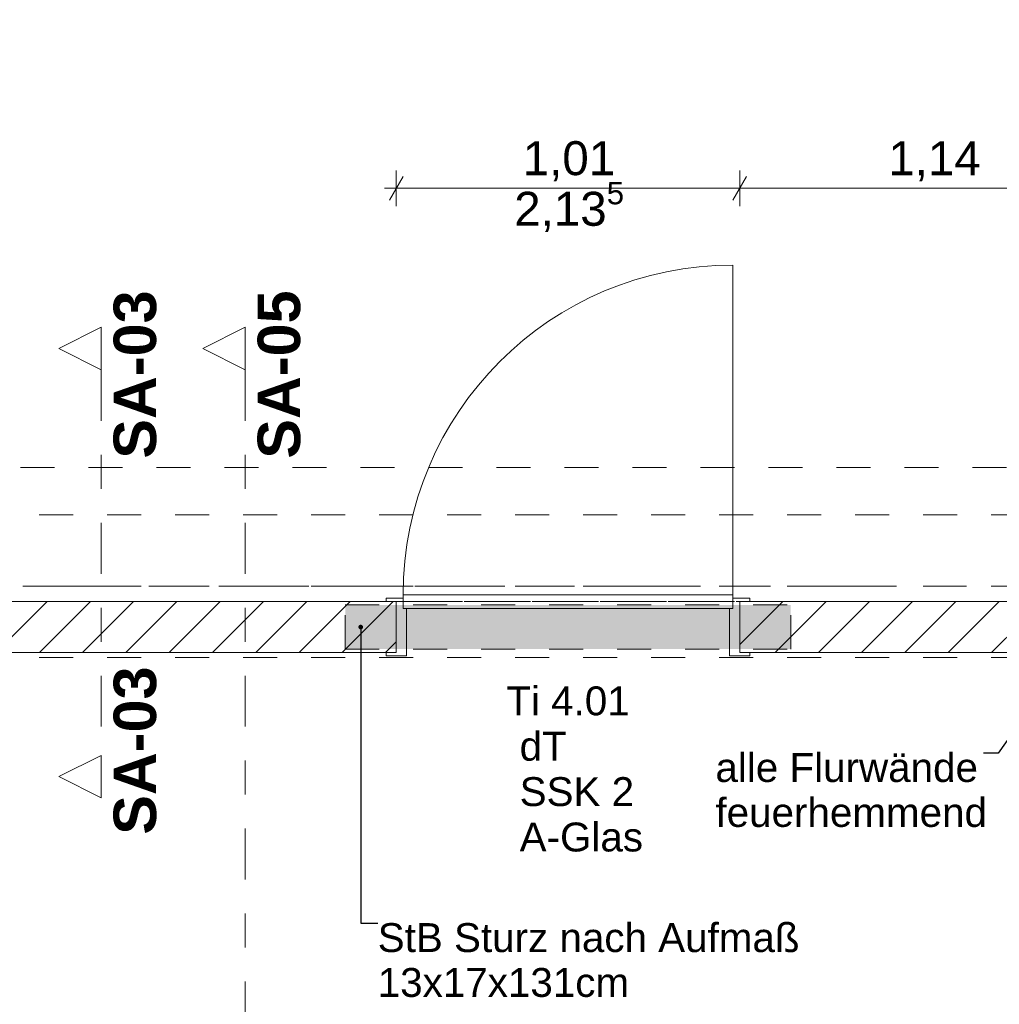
# Model space of a CAD drawing. Header units: metres. Extents: x -3.6 to 90.7, y -11.1 to 18.
# Tile 638 of 656: x 58.3 to 61.2, y 7.1 to 10. Entities that reach past the tile are written whole.
import ezdxf

# ---------------------------------------------------------------- set-up
doc = ezdxf.new("R2010")
doc.units = ezdxf.units.M
doc.header["$MEASUREMENT"] = 0
for name, pattern in [('Achse', [0.2, 0.1, -0.05, 0, -0.05]), ('Punktlinie eng', [0.0375, 0.0125, -0.025]), ('Schnittlinie', [0.3, 0.15, -0.075, 0, -0.075]), ('Strichlinie doppelt', [0.546806, 0.264583, -0.105833, 0.070556, -0.105833]), ('Strichlinie eng', [0.115, 0.075, -0.04]), ('Untersicht', [0.1, 0.075, -0.025]), ('Wipeout_Contour', [1, 0, -1])]:
    doc.linetypes.add(name, pattern=pattern)
for name, color, linetype in [('152 - Bemaßung_ Beschriftung.Ausbau', 7, 'Continuous'), ('203 - Marker.Schnitt - Ausbaudetail SA', 7, 'Continuous'), ('451 - Universal.Achsen Raster', 7, 'Continuous'), ('605 - Struktur.Wand Innen', 7, 'Continuous'), ('608 - Struktur.Träger', 7, 'Continuous'), ('650 - Abdeckung.Fußboden Aufbau', 7, 'Continuous'), ('Neubau_152 - Bemaßung_ Beschriftung.Ausbau', 7, 'Continuous'), ('Neubau_615 - Struktur.Sturz', 7, 'Continuous'), ('Neubau_653 - Abdeckung.TB Verkofferung', 7, 'Continuous')]:
    doc.layers.add(name, color=color, linetype=linetype)
doc.styles.add('ERSTELLTER_STIL_1', font='txt')
doc.styles.add('ERSTELLTER_STIL_2', font='txt')
doc.dimstyles.new('ERSTELLTER_STIL__1', dxfattribs={"dimtxt": 0.1, "dimasz": 0.0532, "dimexe": 0.18, "dimexo": 0.0625, "dimgap": 0, "dimtad": 1, "dimzin": 0, "dimdsep": 46, "dimtxsty": 'ERSTELLTER_STIL_2', "dimblk": 'ARROWHEAD_2', "dimblk1": 'ARROWHEAD_2', "dimblk2": 'ARROWHEAD_2', "dimcen": 0.09, "dimse1": 1, "dimse2": 1, "dimclrd": 7, "dimclre": 7, "dimclrt": 7, "dimazin": 0, "dimtfac": 1, "dimtdec": 4, "dimtmove": 0, "dimatfit": 3, "dimfxl": 1, "dimtolj": 1, "dimtzin": 0, "dimarcsym": 0})
doc.dimstyles.new('ERSTELLTER_STIL__2', dxfattribs={"dimtxt": 0.1, "dimasz": 0.0532, "dimexe": 0.18, "dimexo": 0.0625, "dimgap": 0, "dimtad": 1, "dimzin": 0, "dimdsep": 46, "dimtxsty": 'ERSTELLTER_STIL_2', "dimblk": 'ARROWHEAD_2', "dimblk1": 'ARROWHEAD_2', "dimblk2": 'ARROWHEAD_2', "dimcen": 0.09, "dimse1": 1, "dimse2": 1, "dimclrd": 7, "dimclre": 7, "dimclrt": 7, "dimazin": 0, "dimtfac": 1, "dimtdec": 4, "dimtmove": 2, "dimatfit": 3, "dimfxl": 1, "dimtolj": 1, "dimtzin": 0, "dimarcsym": 0})
doc.dimstyles.new('ERSTELLTER_STIL__3', dxfattribs={"dimtxt": 0.1, "dimasz": 0.0532, "dimexe": 0.18, "dimexo": 0.0625, "dimgap": 0, "dimtad": 1, "dimtih": 1, "dimtoh": 1, "dimzin": 0, "dimdsep": 46, "dimtxsty": 'ERSTELLTER_STIL_2', "dimblk": 'ARROWHEAD_2', "dimblk1": 'ARROWHEAD_2', "dimblk2": 'ARROWHEAD_2', "dimcen": 0.09, "dimse1": 1, "dimse2": 1, "dimclrd": 7, "dimclre": 7, "dimclrt": 7, "dimazin": 0, "dimtfac": 1, "dimtdec": 4, "dimtmove": 0, "dimatfit": 3, "dimfxl": 1, "dimtolj": 1, "dimtzin": 0, "dimarcsym": 0})
doc.dimstyles.new('ERSTELLTER_STIL__5', dxfattribs={"dimtxt": 0.18, "dimasz": 0.03648, "dimexe": 0.18, "dimexo": 0.0625, "dimgap": 0, "dimtad": 0, "dimtih": 1, "dimtoh": 1, "dimdec": 4, "dimzin": 0, "dimdsep": 46, "dimcen": 0.09, "dimadec": 0, "dimazin": 0, "dimtfac": 1, "dimtdec": 4, "dimtmove": 0, "dimatfit": 3, "dimldrblk": 'ARROWHEAD_11', "dimfxl": 1, "dimtolj": 1, "dimtzin": 0, "dimarcsym": 0})
doc.dimstyles.new('ERSTELLTER_STIL__6', dxfattribs={"dimtxt": 0.18, "dimasz": 0.02736, "dimexe": 0.18, "dimexo": 0.0625, "dimgap": 0, "dimtad": 0, "dimtih": 1, "dimtoh": 1, "dimdec": 4, "dimzin": 0, "dimdsep": 46, "dimcen": 0.09, "dimadec": 0, "dimazin": 0, "dimtfac": 1, "dimtdec": 4, "dimtmove": 0, "dimatfit": 3, "dimldrblk": 'ARROWHEAD_11', "dimfxl": 1, "dimtolj": 1, "dimtzin": 0, "dimarcsym": 0})
pattern_1 = [(45, (0, 0), (-0.06363961, 0.06363961), [])]

# ---------------------------------------------------------------- blocks, each defined once
blk = doc.blocks.new('ARROWHEAD_11')
at = {"color": 0, "linetype": 'Continuous', "lineweight": 0}
blk.add_line((0, 0), (-1, 0), dxfattribs=at)
at = {"color": 0, "linetype": 'Continuous', "lineweight": 0, "const_width": 0.25, "flags": 128}
blk.add_lwpolyline([(-0.125, 0, 1), (0.125, 0, 1)], format="xyb", close=True, dxfattribs=at)
blk = doc.blocks.new('*D505')
at = {"layer": '152 - Bemaßung_ Beschriftung.Ausbau', "color": 7, "linetype": 'Continuous', "lineweight": 5}
for p, q in [((63.9, 8.1252), (63.97, 8.0848)), ((63.9875, 8.105), (63.8825, 8.105)), ((63.935, 5.925), (63.935, 8.105)), ((63.9, 5.9452), (63.97, 5.9048)), ((63.9875, 5.925), (63.8825, 5.925))]:
    blk.add_line(p, q, dxfattribs=at)
at = {"layer": '152 - Bemaßung_ Beschriftung.Ausbau', "color": 7, "lineweight": 5, "char_height": 0.1, "attachment_point": 7, "rotation": 90, "style": 'ERSTELLTER_STIL_2'}
for s, insert in [('\\A1;{\\pql;\\fArial|b0|i0|c0|p38;15}', (63.9255, 8.1049)), ('\\A1;{\\pql;\\fArial|b0|i0|c0|p38;2,18}', (63.915, 6.882))]:
    blk.add_mtext(s, dxfattribs=dict(at, insert=insert))
blk = doc.blocks.new('ARROWHEAD_2')
at = {"color": 0, "linetype": 'Continuous', "lineweight": 0}
for p, q in [((-0.378, -0.655), (0.378, 0.655)), ((0, 0), (-1, 0))]:
    blk.add_line(p, q, dxfattribs=at)
blk = doc.blocks.new('*D506')
at = {"layer": '152 - Bemaßung_ Beschriftung.Ausbau', "color": 7, "linetype": 'Continuous', "lineweight": 5}
for p, q in [((63.9875, 8.255), (63.8825, 8.255)), ((63.9, 8.2752), (63.97, 8.2348)), ((63.935, 8.105), (63.935, 8.255)), ((63.9, 8.1252), (63.97, 8.0848)), ((63.9875, 8.105), (63.8825, 8.105))]:
    blk.add_line(p, q, dxfattribs=at)
blk = doc.blocks.new('*D507')
at = {"layer": '152 - Bemaßung_ Beschriftung.Ausbau', "color": 7, "linetype": 'Continuous', "lineweight": 5}
for p, q in [((63.9, 13.4752), (63.97, 13.4348)), ((63.9875, 13.455), (63.8825, 13.455)), ((63.935, 8.255), (63.935, 13.455)), ((63.9875, 8.255), (63.8825, 8.255)), ((63.9, 8.2752), (63.97, 8.2348))]:
    blk.add_line(p, q, dxfattribs=at)
at = {"layer": '152 - Bemaßung_ Beschriftung.Ausbau', "color": 7, "lineweight": 5, "insert": (63.915, 10.722), "char_height": 0.1, "attachment_point": 7, "rotation": 90, "style": 'ERSTELLTER_STIL_2'}
blk.add_mtext('\\A1;{\\pql;\\fArial|b0|i0|c0|p38;5,20}', dxfattribs=at)
blk = doc.blocks.new('*D550')
at = {"layer": '152 - Bemaßung_ Beschriftung.Ausbau', "color": 7, "linetype": 'Continuous', "lineweight": 5}
for p, q in [((59.4502, 9.5057), (59.4098, 9.4357)), ((59.43, 9.4182), (59.43, 9.5232)), ((60.4602, 9.5057), (60.4198, 9.4357)), ((60.44, 9.4182), (60.44, 9.5232)), ((59.3957, 9.4707), (59.43, 9.4707)), ((59.43, 9.4707), (60.44, 9.4707))]:
    blk.add_line(p, q, dxfattribs=at)
at = {"layer": '152 - Bemaßung_ Beschriftung.Ausbau', "color": 7, "lineweight": 5, "char_height": 0.1, "attachment_point": 7, "style": 'ERSTELLTER_STIL_2'}
for s, insert in [('\\A1;{\\pql;\\fArial|b0|i0|c0|p38;2,13\\fArial|b0|i0|c0|p38;\\A1{\\H.66x;\\S5^  ;}}', (59.7769, 9.3312)), ('\\A1;{\\pql;\\fArial|b0|i0|c0|p38;1,01}', (59.8019, 9.4907))]:
    blk.add_mtext(s, dxfattribs=dict(at, insert=insert))
blk = doc.blocks.new('*D551')
at = {"layer": '152 - Bemaßung_ Beschriftung.Ausbau', "color": 7, "linetype": 'Continuous', "lineweight": 5}
for p, q in [((60.4602, 9.5057), (60.4198, 9.4357)), ((60.44, 9.4182), (60.44, 9.5232)), ((61.5598, 9.4357), (61.6002, 9.5057)), ((61.58, 9.4182), (61.58, 9.5232)), ((60.44, 9.4707), (61.58, 9.4707)), ((61.58, 9.4707), (61.6142, 9.4707))]:
    blk.add_line(p, q, dxfattribs=at)
at = {"layer": '152 - Bemaßung_ Beschriftung.Ausbau', "color": 7, "lineweight": 5, "insert": (60.877, 9.4907), "char_height": 0.1, "attachment_point": 7, "style": 'ERSTELLTER_STIL_2'}
blk.add_mtext('\\A1;{\\pql;\\fArial|b0|i0|c0|p38;1,14}', dxfattribs=at)

msp = doc.modelspace()

# ---------------------------------------------------------------- linework, layer by layer
at = {"layer": '451 - Universal.Achsen Raster', "color": 160, "linetype": 'Strichlinie doppelt', "lineweight": 9, "true_color": 0x3232ff}
msp.add_line((64.935, 8.3), (-3.175, 8.3), dxfattribs=at)
at = {"layer": '605 - Struktur.Wand Innen', "color": 1, "linetype": 'Continuous', "lineweight": 13}
for p, q in [((60.42, 8.275), (60.42, 9.245)), ((59.45, 8.275), (59.45, 8.235)), ((60.42, 8.275), (59.45, 8.275)), ((59.45, 8.235), (59.45, 8.265)), ((60.42, 8.235), (60.42, 8.275)), ((60.42, 8.235), (60.42, 8.265)), ((59.46, 8.235), (59.45, 8.235)), ((59.45, 8.235), (60.42, 8.235)), ((59.46, 8.095), (59.46, 8.235)), ((60.41, 8.095), (60.41, 8.235)), ((60.41, 8.235), (60.42, 8.235))]:
    msp.add_line(p, q, dxfattribs=at)
at = {"layer": '605 - Struktur.Wand Innen', "color": 1, "linetype": 'Continuous', "lineweight": 9}
msp.add_arc((60.42, 8.275), 0.97, 90, 180, dxfattribs=at)
at = {"layer": '608 - Struktur.Träger', "color": 7, "linetype": 'Untersicht', "lineweight": 13}
for p, q in [((0.38, 8.51), (61.88, 8.51)), ((0.38, 8.09), (61.88, 8.09))]:
    msp.add_line(p, q, dxfattribs=at)
at = {"layer": '608 - Struktur.Träger', "color": 7, "linetype": 'Achse', "lineweight": 9}
msp.add_line((0.38, 8.3), (61.88, 8.3), dxfattribs=at)
at = {"layer": '650 - Abdeckung.Fußboden Aufbau', "color": 7, "linetype": 'Continuous', "lineweight": 13, "flags": 128}
for points in [[(59.43, 8.255), (59.43, 8.105), (56.83, 8.105), (56.83, 8.255)], [(58.195, 8.255), (58.29, 8.255), (59.43, 8.255)], [(60.44, 5.805), (60.44, 5.925), (61.57, 5.925), (61.57, 6.01), (62.025, 6.01), (62.025, 8.09), (61.57, 8.09), (61.57, 8.105), (60.44, 8.105), (60.44, 8.255)], [(60.44, 8.255), (61.57, 8.255)]]:
    msp.add_lwpolyline(points, dxfattribs=at)
at = {"layer": '650 - Abdeckung.Fußboden Aufbau', "color": 7, "linetype": 'Strichlinie eng', "lineweight": 13, "flags": 128}
msp.add_lwpolyline([(59.43, 8.255), (60.44, 8.255)], dxfattribs=at)
at = {"layer": 'Neubau_653 - Abdeckung.TB Verkofferung', "color": 1, "linetype": 'Untersicht', "lineweight": 9}
for p, q in [((62.025, 8.6495), (54.6, 8.6495)), ((62.025, 8.255), (54.6, 8.255))]:
    msp.add_line(p, q, dxfattribs=at)

# ---------------------------------------------------------------- texts
at = {"layer": '152 - Bemaßung_ Beschriftung.Ausbau', "color": 7, "linetype": 'Continuous', "lineweight": 9, "insert": (60.3686, 7.8093), "char_height": 0.085, "attachment_point": 1, "line_spacing_factor": 0.93321, "style": 'ERSTELLTER_STIL_2'}
msp.add_mtext('\\A1;{\\pql;\\fArial|b0|i0|c0|p38;a\\fArial|b0|i0|c0|p38;lle Flurwände\\P\\pql;\\fArial|b0|i0|c0|p38;feuerhemmend}', dxfattribs=at)
at = {"layer": '203 - Marker.Schnitt - Ausbaudetail SA', "color": 7, "lineweight": 13, "char_height": 0.125, "rotation": 90, "style": 'ERSTELLTER_STIL_1'}
for s, insert, attachment_point in [('\\A1;{\\pql;\\pt0;\\fArial|b1|i0|c0|p38;SA-03}', (58.7257, 8.6754), 7), ('\\A1;{\\pql;\\pt0;\\fArial|b1|i0|c0|p38;SA-05}', (59.1491, 8.6754), 7), ('\\A1;{\\pqr;\\pt0;\\fArial|b1|i0|c0|p38;SA-03}', (58.7257, 8.0641), 9)]:
    msp.add_mtext(s, dxfattribs=dict(at, insert=insert, attachment_point=attachment_point))
at = {"layer": '605 - Struktur.Wand Innen', "color": 1, "lineweight": 9, "char_height": 0.085, "style": 'ERSTELLTER_STIL_2'}
for s, insert, attachment_point in [('\\A1;{\\pqc;\\pt0;\\fArial|b0|i0|c0|p38;Ti 4.01}', (59.935, 7.9192), 8), ('\\A1;{\\pqr;\\pt0;\\fArial|b0|i0|c0|p38;}', (59.7275, 7.8914), 3), ('\\A1;{\\pql;\\pt0;\\fArial|b0|i0|c0|p38;dT}', (59.7928, 7.872), 1), ('\\A1;{\\pqr;\\pt0;\\fArial|b0|i0|c0|p38;}', (59.7275, 7.7579), 3), ('\\A1;{\\pql;\\pt0;\\fArial|b0|i0|c0|p38;SSK 2}', (59.7928, 7.7384), 1), ('\\A1;{\\pqr;\\pt0;\\fArial|b0|i0|c0|p38;}', (59.7275, 7.6243), 3), ('\\A1;{\\pql;\\pt0;\\fArial|b0|i0|c0|p38;A-Glas}', (59.7928, 7.6049), 1)]:
    msp.add_mtext(s, dxfattribs=dict(at, insert=insert, attachment_point=attachment_point))
at = {"layer": 'Neubau_152 - Bemaßung_ Beschriftung.Ausbau', "color": 7, "linetype": 'Continuous', "lineweight": 9, "insert": (59.3754, 7.309), "char_height": 0.085, "attachment_point": 1, "line_spacing_factor": 0.931204, "style": 'ERSTELLTER_STIL_2'}
msp.add_mtext('\\A1;{\\pql;\\fArial|b0|i0|c0|p38;StB Sturz\\fArial|b0|i0|c0|p38; nach Aufmaß\\P\\pql;\\fArial|b0|i0|c0|p38;13\\fArial|b0|i0|c0|p38;x\\fArial|b0|i0|c0|p38;17\\fArial|b0|i0|c0|p38;x\\fArial|b0|i0|c0|p38;131\\fArial|b0|i0|c0|p38;cm}', dxfattribs=at)

# ---------------------------------------------------------------- next in the draw order: wipeouts: each hides what was drawn before it
at = {"color": 254, "linetype": 'Wipeout_Contour', "lineweight": 0, "ltscale": 234.814141}
msp.add_wipeout([(56.83, 8.255), (56.83, 8.105), (59.43, 8.105), (59.43, 8.255)], dxfattribs=at).dxf.layer = '605 - Struktur.Wand Innen'
at = {"color": 254, "linetype": 'Wipeout_Contour', "lineweight": 0, "ltscale": 246.229377}
msp.add_wipeout([(60.44, 8.105), (61.58, 8.105), (61.58, 8.255), (60.44, 8.255)], dxfattribs=at).dxf.layer = '605 - Struktur.Wand Innen'

# ---------------------------------------------------------------- next in the draw order: hatches: boundary and pattern name
at = {"layer": '605 - Struktur.Wand Innen', "linetype": 'Continuous', "lineweight": 0, "true_color": 0x000000}
h = msp.add_hatch(dxfattribs=at)
h.set_pattern_fill('MW_Ziegel_0001', color=18, style=0, pattern_type=2)
h.set_pattern_definition(pattern_1)
h.paths.add_polyline_path([(56.83, 8.255), (56.83, 8.105), (59.43, 8.105), (59.43, 8.255)])
h = msp.add_hatch(dxfattribs=at)
h.set_pattern_fill('MW_Ziegel_0001', color=18, style=0, pattern_type=2)
h.set_pattern_definition(pattern_1)
h.paths.add_polyline_path([(60.44, 8.105), (61.58, 8.105), (61.58, 8.255), (60.44, 8.255)])
at = {"layer": 'Neubau_615 - Struktur.Sturz', "linetype": 'Continuous', "lineweight": 0, "true_color": 0x3f0000}
msp.add_hatch(color=18, dxfattribs=at).paths.add_polyline_path([(59.28, 8.245), (59.28, 8.115), (60.59, 8.115), (60.59, 8.245)])

# ---------------------------------------------------------------- next in the draw order: linework, layer by layer
at = {"layer": '203 - Marker.Schnitt - Ausbaudetail SA', "color": 7, "linetype": 'Schnittlinie', "lineweight": 13}
for p, q in [((58.5624, 8.937), (58.5624, 7.8025)), ((58.9858, 8.937), (58.9858, 4.763))]:
    msp.add_line(p, q, dxfattribs=at)
at = {"layer": '605 - Struktur.Wand Innen', "color": 1, "linetype": 'Continuous', "lineweight": 13}
for p, q in [((59.45, 8.265), (59.4, 8.265)), ((59.4, 8.265), (59.4, 8.255)), ((59.4, 8.255), (59.43, 8.255)), ((59.43, 8.255), (59.43, 8.105)), ((60.42, 8.265), (60.47, 8.265)), ((60.47, 8.255), (60.44, 8.255)), ((60.44, 8.255), (60.44, 8.105)), ((60.47, 8.265), (60.47, 8.255)), ((59.43, 8.105), (59.4, 8.105)), ((59.4, 8.105), (59.4, 8.095)), ((59.4, 8.095), (59.46, 8.095)), ((60.47, 8.095), (60.41, 8.095)), ((60.44, 8.105), (60.47, 8.105)), ((60.47, 8.105), (60.47, 8.095))]:
    msp.add_line(p, q, dxfattribs=at)
at = {"layer": '605 - Struktur.Wand Innen', "color": 7, "linetype": 'Continuous', "lineweight": 18}
for p, q in [((59.43, 8.105), (59.43, 8.255)), ((59.43, 8.105), (59.43, 8.255)), ((59.43, 8.105), (59.43, 8.255)), ((60.44, 8.105), (60.44, 8.255)), ((60.44, 8.105), (60.44, 8.255)), ((60.44, 8.105), (60.44, 8.255))]:
    msp.add_line(p, q, dxfattribs=at)
at = {"layer": '605 - Struktur.Wand Innen', "color": 7, "linetype": 'Continuous', "lineweight": 18, "flags": 128}
for points in [[(59.43, 8.255), (58.195, 8.255)], [(61.58, 8.255), (60.44, 8.255)], [(56.83, 8.105), (59.43, 8.105)], [(60.44, 8.105), (61.58, 8.105)]]:
    msp.add_lwpolyline(points, dxfattribs=at)
at = {"layer": 'Neubau_615 - Struktur.Sturz', "color": 1, "linetype": 'Punktlinie eng', "lineweight": 13}
for p, q in [((59.28, 8.245), (60.59, 8.245)), ((59.28, 8.115), (59.28, 8.245)), ((60.59, 8.115), (60.59, 8.245)), ((59.28, 8.115), (60.59, 8.115))]:
    msp.add_line(p, q, dxfattribs=at)

# ---------------------------------------------------------------- next in the draw order: dimensions: what is measured, and where the dimension line sits
at = {"layer": '152 - Bemaßung_ Beschriftung.Ausbau', "color": 7, "linetype": 'Continuous', "lineweight": 5}
for base, p1, p2, picture, middle in [((60.44, 9.4707), (59.43, 8.265), (60.44, 8.265), '*D550', (59.9318, 9.5407)), ((61.58, 9.4707), (60.44, 8.265), (61.58, 8.5), '*D551', (61.0068, 9.5407))]:
    dim = msp.add_linear_dim(base=base, p1=p1, p2=p2, dimstyle='ERSTELLTER_STIL__3', dxfattribs=at)
    dim.commit()
    dim.dimension.update_dxf_attribs({"geometry": picture, "text_midpoint": middle, "dimtype": 160})
dim = msp.add_linear_dim(base=(63.935, 8.255), p1=(58.13, 8.105), p2=(58.13, 8.255), angle=90, dimstyle='ERSTELLTER_STIL__2', dxfattribs=at)
dim.commit()
dim.dimension.update_dxf_attribs({"geometry": '*D506', "text_midpoint": (63.8755, 8.1811), "dimtype": 160, "text_rotation": 90})

# ---------------------------------------------------------------- next in the draw order: leaders
at = {"layer": '152 - Bemaßung_ Beschriftung.Ausbau', "color": 7, "linetype": 'Continuous', "lineweight": 9, "annotation_type": 0, "has_hookline": 1, "hookline_direction": 1, "text_width": 0.7882}
msp.add_leader([(61.4517, 8.1677), (61.2004, 7.8093), (61.1568, 7.8093)], dimstyle='ERSTELLTER_STIL__5', dxfattribs=at)
at = {"layer": 'Neubau_152 - Bemaßung_ Beschriftung.Ausbau', "color": 1, "linetype": 'Continuous', "lineweight": 13, "annotation_type": 0, "has_hookline": 1, "hookline_direction": 0, "text_width": 1.2306}
msp.add_leader([(59.3254, 8.18), (59.3254, 7.309), (59.3754, 7.309)], dimstyle='ERSTELLTER_STIL__6', dxfattribs=at)

# ---------------------------------------------------------------- next in the draw order: wipeouts: each hides what was drawn before it
at = {"color": 254, "linetype": 'Wipeout_Contour', "lineweight": 0, "ltscale": 177.135505}
msp.add_wipeout([(58.5624, 9.062), (58.4374, 8.9995), (58.5624, 8.937)], dxfattribs=at).dxf.layer = '203 - Marker.Schnitt - Ausbaudetail SA'
at = {"color": 254, "linetype": 'Wipeout_Contour', "lineweight": 0, "ltscale": 178.390682}
msp.add_wipeout([(58.9858, 9.062), (58.8608, 8.9995), (58.9858, 8.937)], dxfattribs=at).dxf.layer = '203 - Marker.Schnitt - Ausbaudetail SA'
at = {"color": 254, "linetype": 'Wipeout_Contour', "lineweight": 0, "ltscale": 176.599113}
msp.add_wipeout([(58.5624, 7.6775), (58.5624, 7.8025), (58.4374, 7.74)], dxfattribs=at).dxf.layer = '203 - Marker.Schnitt - Ausbaudetail SA'

# ---------------------------------------------------------------- next in the draw order: linework, layer by layer
at = {"layer": '203 - Marker.Schnitt - Ausbaudetail SA', "color": 7, "linetype": 'Continuous', "lineweight": 13, "flags": 128}
for points in [[(58.5624, 9.062), (58.5624, 8.937), (58.4374, 8.9995)], [(58.9858, 9.062), (58.9858, 8.937), (58.8608, 8.9995)], [(58.5624, 7.6775), (58.5624, 7.8025), (58.4374, 7.74)]]:
    msp.add_lwpolyline(points, close=True, dxfattribs=at)

# ---------------------------------------------------------------- next in the draw order: dimensions: what is measured, and where the dimension line sits
at = {"layer": '152 - Bemaßung_ Beschriftung.Ausbau', "color": 7, "linetype": 'Continuous', "lineweight": 5}
for base, p1, p2, picture, middle in [((63.935, 13.455), (58.13, 8.255), (62.035, 13.455), '*D507', (63.865, 10.8519)), ((63.935, 8.105), (59.8925, 5.925), (58.13, 8.105), '*D505', (63.865, 7.0119))]:
    dim = msp.add_linear_dim(base=base, p1=p1, p2=p2, angle=90, dimstyle='ERSTELLTER_STIL__1', dxfattribs=at)
    dim.commit()
    dim.dimension.update_dxf_attribs({"geometry": picture, "text_midpoint": middle, "dimtype": 160, "text_rotation": 90})

doc.saveas('drawing.dxf')
